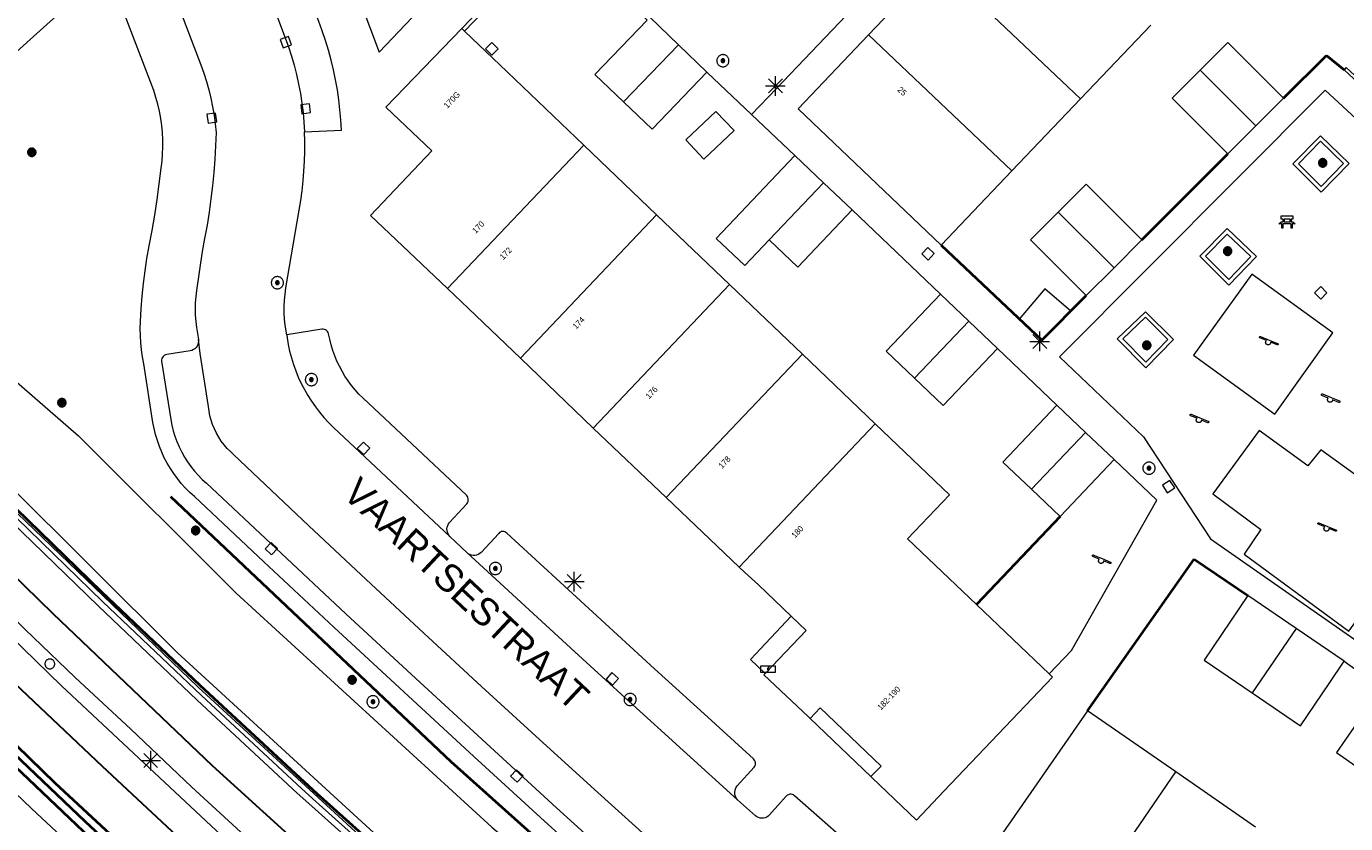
# Model space of a CAD drawing. Header units: metres. Extents: x 135779 to 137489, y 452643 to 455118.
# Tile 362 of 489: x 136673 to 136740, y 454656 to 454697. Entities that reach past the tile are written whole.
import ezdxf
from ezdxf.enums import TextEntityAlignment as Align

# ---------------------------------------------------------------- set-up
doc = ezdxf.new("R2010")
doc.units = ezdxf.units.M
doc.linetypes.add('DGN_Style_3', pattern=[78.572352, 56.123108, -22.449243])
doc.linetypes.add('DGN_Style_4', pattern=[89.853097, 44.898487, -22.449243, 0.056123, -22.449243])
for name, color, linetype, lineweight in [('KTop_BTD_Grasland overig', 62, 'Continuous', 13), ('KTop_KST_KAST', 40, 'Continuous', 13), ('KTop_NAR_Huisnummer tijdelijk (t)', 7, 'Continuous', 13), ('KTop_ORL_Weg_Straatnaam (t)', 7, 'Continuous', 13), ('KTop_OTD_Gesloten verharding', 15, 'Continuous', 13), ('KTop_OTD_Open verharding', 15, 'Continuous', 13), ('KTop_PAL_Afsluitpaal', 222, 'Continuous', 13), ('KTop_PAL_Lichtmast', 40, 'Continuous', 13), ('KTop_PND_Grondvlaksituatie van BAG-pand [tachy]', 1, 'Continuous', 13), ('KTop_PND_Pandscheiding', 40, 'Continuous', 13), ('KTop_PUT_Inspectie- of rioolput', 15, 'Continuous', 13), ('KTop_PUT_Kolk', 15, 'Continuous', 13), ('KTop_SHD_Geluidsscherm (l)', 1, 'Continuous', 40), ('KTop_SHD_Hek (l)', 15, 'DGN_Style_4', 40), ('KTop_SHD_Muur', 15, 'Continuous', 13), ('KTop_SHD_Muur (l)', 15, 'Continuous', 40), ('KTop_SPR_Sneltram (l)', 251, 'DGN_Style_3', 30), ('KTop_STM_Bank', 40, 'Continuous', 13), ('KTop_STM_Speelvoorziening', 40, 'Continuous', 13), ('KTop_VGO_Boom', 92, 'Continuous', 13), ('KTop_VGO_Haag (l)', 92, 'DGN_Style_3', 40), ('KTop_WGD_OV-baan', 251, 'Continuous', 13), ('KTop_WGD_Rijbaan_Lokale weg', 251, 'Continuous', 13), ('KTop_WGD_Spoorbaan', 251, 'Continuous', 13), ('KTop_WGD_Voetpad', 251, 'Continuous', 13)]:
    doc.layers.add(name, color=color, linetype=linetype, lineweight=lineweight)
doc.styles.add('Style-ROVU', font='ROVU.shx')
doc.styles.add('Style-ROVUCURSIEF', font='ROVUCURSIEF.shx')

# ---------------------------------------------------------------- blocks, each defined once
blk = doc.blocks.new('KST_KAST')
at = {"layer": 'KTop_KST_KAST', "flags": 128}
blk.add_lwpolyline([(-0.365, 0.169), (0.365, 0.169), (0.365, -0.169), (-0.365, -0.169), (-0.365, 0.169)], close=True, dxfattribs=at)
blk.add_lwpolyline([(0.045, 0.146), (-0.045, 0), (0.045, 0), (-0.045, -0.146)], dxfattribs=at)
blk = doc.blocks.new('PAL_Lichtmast')
at = {"layer": 'KTop_PAL_Lichtmast'}
for p, q in [((-0.354, -0.354), (0.354, 0.354)), ((0.354, -0.354), (-0.354, 0.354)), ((0, -0.5), (0, 0.5)), ((-0.5, 0), (0.5, 0))]:
    blk.add_line(p, q, dxfattribs=at)
blk = doc.blocks.new('PAL_Afsluitpaal')
at = {"layer": 'KTop_PAL_Afsluitpaal', "flags": 128}
blk.add_lwpolyline([(0.25, 0), (0.249, 0.026), (0.245, 0.052), (0.238, 0.077), (0.228, 0.102), (0.217, 0.125), (0.202, 0.147), (0.186, 0.167), (0.167, 0.186), (0.147, 0.202), (0.125, 0.217), (0.102, 0.228), (0.077, 0.238), (0.052, 0.245), (0.026, 0.249), (0, 0.25), (-0.026, 0.249), (-0.052, 0.245), (-0.077, 0.238), (-0.102, 0.228), (-0.125, 0.217), (-0.147, 0.202), (-0.167, 0.186), (-0.186, 0.167), (-0.202, 0.147), (-0.217, 0.125), (-0.228, 0.102), (-0.238, 0.077), (-0.245, 0.052), (-0.249, 0.026), (-0.25, 0), (-0.249, -0.026), (-0.245, -0.052), (-0.238, -0.077), (-0.228, -0.102), (-0.217, -0.125), (-0.202, -0.147), (-0.186, -0.167), (-0.167, -0.186), (-0.147, -0.202), (-0.125, -0.217), (-0.102, -0.228), (-0.077, -0.238), (-0.052, -0.245), (-0.026, -0.249), (0, -0.25), (0.026, -0.249), (0.052, -0.245), (0.077, -0.238), (0.102, -0.228), (0.125, -0.217), (0.147, -0.202), (0.167, -0.186), (0.186, -0.167), (0.202, -0.147), (0.217, -0.125), (0.228, -0.102), (0.238, -0.077), (0.245, -0.052), (0.249, -0.026), (0.25, 0)], dxfattribs=at)
blk = doc.blocks.new('PUT_Kolk')
at = {"layer": 'KTop_PUT_Kolk', "flags": 128}
blk.add_lwpolyline([(0.225, -0.225), (0.225, 0.225), (-0.225, 0.225), (-0.225, -0.225), (0.225, -0.225)], dxfattribs=at)
blk = doc.blocks.new('PUT_Inspectie-_of_rioolput')
at = {"layer": 'KTop_PUT_Inspectie- of rioolput', "flags": 128}
for points in [[(0.31, 0), (0.308, 0.032), (0.303, 0.064), (0.294, 0.095), (0.283, 0.126), (0.268, 0.155), (0.25, 0.182), (0.23, 0.207), (0.207, 0.23), (0.182, 0.25), (0.154, 0.268), (0.126, 0.283), (0.095, 0.294), (0.064, 0.303), (0.032, 0.308), (0, 0.309), (-0.032, 0.308), (-0.064, 0.303), (-0.096, 0.294), (-0.126, 0.283), (-0.155, 0.268), (-0.182, 0.25), (-0.207, 0.23), (-0.23, 0.207), (-0.25, 0.182), (-0.268, 0.154), (-0.283, 0.126), (-0.294, 0.095), (-0.303, 0.064), (-0.308, 0.032), (-0.309, 0), (-0.308, -0.032), (-0.303, -0.064), (-0.294, -0.096), (-0.283, -0.126), (-0.268, -0.155), (-0.25, -0.182), (-0.23, -0.207), (-0.207, -0.23), (-0.182, -0.25), (-0.155, -0.268), (-0.126, -0.283), (-0.096, -0.294), (-0.064, -0.303), (-0.032, -0.308), (0, -0.309), (0.032, -0.308), (0.064, -0.303), (0.095, -0.294), (0.126, -0.283), (0.155, -0.268), (0.182, -0.25), (0.207, -0.23), (0.23, -0.207), (0.25, -0.182), (0.268, -0.155), (0.283, -0.126), (0.294, -0.096), (0.303, -0.064), (0.308, -0.032), (0.31, 0)], [(0.095, 0), (0.094, 0.009), (0.092, 0.019), (0.09, 0.029), (0.086, 0.038), (0.082, 0.047), (0.076, 0.055), (0.07, 0.063), (0.063, 0.07), (0.055, 0.076), (0.047, 0.082), (0.038, 0.086), (0.029, 0.09), (0.019, 0.092), (0.009, 0.094), (0, 0.094), (-0.01, 0.094), (-0.02, 0.092), (-0.029, 0.09), (-0.039, 0.086), (-0.048, 0.082), (-0.056, 0.076), (-0.064, 0.07), (-0.071, 0.063), (-0.077, 0.055), (-0.082, 0.047), (-0.087, 0.038), (-0.09, 0.029), (-0.093, 0.019), (-0.094, 0.009), (-0.095, 0), (-0.094, -0.01), (-0.093, -0.02), (-0.09, -0.029), (-0.087, -0.039), (-0.082, -0.048), (-0.077, -0.056), (-0.071, -0.064), (-0.064, -0.071), (-0.056, -0.077), (-0.047, -0.082), (-0.039, -0.087), (-0.029, -0.09), (-0.02, -0.093), (-0.01, -0.094), (0, -0.095), (0.009, -0.094), (0.019, -0.093), (0.029, -0.09), (0.038, -0.087), (0.047, -0.082), (0.055, -0.077), (0.063, -0.071), (0.07, -0.064), (0.076, -0.056), (0.082, -0.047), (0.086, -0.039), (0.09, -0.029), (0.092, -0.02), (0.094, -0.01), (0.095, 0)], [(0.035, 0), (0.034, 0.003), (0.034, 0.007), (0.033, 0.01), (0.031, 0.014), (0.03, 0.017), (0.028, 0.02), (0.026, 0.023), (0.023, 0.026), (0.02, 0.028), (0.017, 0.03), (0.014, 0.031), (0.01, 0.033), (0.007, 0.034), (0.003, 0.034), (0, 0.034), (-0.004, 0.034), (-0.007, 0.034), (-0.011, 0.033), (-0.014, 0.031), (-0.018, 0.03), (-0.021, 0.028), (-0.023, 0.026), (-0.026, 0.023), (-0.028, 0.02), (-0.03, 0.017), (-0.032, 0.014), (-0.033, 0.01), (-0.034, 0.007), (-0.035, 0.003), (-0.035, 0), (-0.035, -0.004), (-0.034, -0.007), (-0.033, -0.011), (-0.032, -0.014), (-0.03, -0.018), (-0.028, -0.021), (-0.026, -0.023), (-0.023, -0.026), (-0.021, -0.028), (-0.017, -0.03), (-0.014, -0.032), (-0.011, -0.033), (-0.007, -0.034), (-0.004, -0.035), (0, -0.035), (0.003, -0.035), (0.007, -0.034), (0.01, -0.033), (0.014, -0.032), (0.017, -0.03), (0.02, -0.028), (0.023, -0.026), (0.026, -0.023), (0.028, -0.021), (0.03, -0.017), (0.031, -0.014), (0.033, -0.011), (0.034, -0.007), (0.034, -0.004), (0.035, 0)], [(0.01, 0.02), (0.007, 0.02), (0.005, 0.021), (0.003, 0.022), (0.001, 0.022), (-0.001, 0.022), (-0.004, 0.022), (-0.006, 0.021), (-0.008, 0.02), (-0.01, 0.019), (-0.012, 0.018), (-0.014, 0.017), (-0.016, 0.015), (-0.017, 0.013), (-0.019, 0.012), (-0.02, 0.009), (-0.021, 0.007), (-0.022, 0.005), (-0.022, 0.003), (-0.022, 0.001), (-0.022, -0.001), (-0.022, -0.004), (-0.022, -0.006), (-0.021, -0.008), (-0.02, -0.01), (-0.019, -0.012), (-0.017, -0.014), (-0.016, -0.016), (-0.014, -0.017), (-0.012, -0.019), (-0.01, -0.02), (-0.008, -0.021), (-0.006, -0.022), (-0.003, -0.022), (-0.001, -0.022), (0.001, -0.022), (0.003, -0.022), (0.005, -0.022), (0.008, -0.021), (0.01, -0.02), (0.012, -0.019), (0.014, -0.017), (0.015, -0.016), (0.017, -0.014), (0.018, -0.012), (0.02, -0.01), (0.02, -0.008), (0.021, -0.006), (0.022, -0.003), (0.022, -0.001), (0.022, 0.001), (0.022, 0.003), (0.021, 0.005), (0.02, 0.008), (0.019, 0.01), (0.018, 0.012), (0.017, 0.014), (0.015, 0.015), (0.013, 0.017), (0.012, 0.018), (0.01, 0.02)]]:
    blk.add_lwpolyline(points, dxfattribs=at)
blk = doc.blocks.new('STM_Speelvoorziening')
at = {"layer": 'KTop_STM_Speelvoorziening'}
for p, q in [((-0.456, 0.218), (-0.455, 0.222)), ((-0.456, 0.214), (-0.456, 0.218)), ((-0.456, 0.21), (-0.456, 0.214)), ((-0.455, 0.206), (-0.456, 0.21)), ((-0.455, 0.222), (-0.454, 0.226)), ((-0.454, 0.202), (-0.455, 0.206)), ((-0.454, 0.226), (-0.453, 0.23)), ((-0.453, 0.198), (-0.454, 0.202)), ((-0.453, 0.23), (-0.451, 0.234)), ((-0.451, 0.194), (-0.453, 0.198)), ((-0.451, 0.234), (-0.449, 0.237)), ((-0.449, 0.19), (-0.451, 0.194)), ((-0.449, 0.237), (-0.446, 0.24)), ((-0.446, 0.187), (-0.449, 0.19)), ((-0.446, 0.24), (-0.443, 0.243)), ((-0.443, 0.184), (-0.446, 0.187)), ((-0.443, 0.243), (-0.44, 0.246)), ((-0.44, 0.182), (-0.443, 0.184)), ((-0.44, 0.246), (-0.436, 0.248)), ((-0.436, 0.179), (-0.44, 0.182)), ((-0.436, 0.248), (-0.433, 0.25)), ((-0.433, 0.178), (-0.436, 0.179)), ((-0.433, 0.25), (-0.429, 0.251)), ((-0.109, 0.044), (-0.433, 0.178)), ((-0.429, 0.251), (-0.425, 0.253)), ((-0.425, 0.253), (-0.421, 0.253)), ((-0.421, 0.253), (-0.417, 0.253)), ((-0.417, 0.253), (-0.412, 0.253)), ((-0.412, 0.253), (-0.408, 0.253)), ((-0.408, 0.253), (-0.404, 0.251)), ((-0.404, 0.251), (-0.402, 0.251)), ((-0.402, 0.251), (0.031, 0.072)), ((-0.14, -0.007), (-0.135, 0.006)), ((-0.135, 0.006), (-0.129, 0.018)), ((-0.129, 0.018), (-0.122, 0.029)), ((-0.122, 0.029), (-0.114, 0.04)), ((-0.114, 0.04), (-0.109, 0.044)), ((0.031, 0.072), (0.464, -0.106)), ((-0.146, -0.033), (-0.144, -0.02)), ((-0.146, -0.047), (-0.146, -0.033)), ((-0.146, -0.06), (-0.146, -0.047)), ((-0.144, -0.073), (-0.146, -0.06)), ((-0.144, -0.02), (-0.14, -0.007)), ((-0.14, -0.086), (-0.144, -0.073)), ((-0.135, -0.099), (-0.14, -0.086)), ((-0.129, -0.111), (-0.135, -0.099)), ((-0.122, -0.122), (-0.129, -0.111)), ((-0.114, -0.133), (-0.122, -0.122)), ((-0.104, -0.143), (-0.114, -0.133)), ((-0.093, -0.151), (-0.104, -0.143)), ((-0.082, -0.158), (-0.093, -0.151)), ((-0.07, -0.164), (-0.082, -0.158)), ((-0.057, -0.169), (-0.07, -0.164)), ((-0.044, -0.172), (-0.057, -0.169)), ((-0.031, -0.174), (-0.044, -0.172)), ((-0.017, -0.175), (-0.031, -0.174)), ((-0.004, -0.174), (-0.017, -0.175)), ((0.009, -0.172), (-0.004, -0.174)), ((0.022, -0.169), (0.009, -0.172)), ((0.035, -0.164), (0.022, -0.169)), ((0.047, -0.158), (0.035, -0.164)), ((0.058, -0.151), (0.047, -0.158)), ((0.069, -0.143), (0.058, -0.151)), ((0.078, -0.133), (0.069, -0.143)), ((0.086, -0.122), (0.078, -0.133)), ((0.094, -0.111), (0.086, -0.122)), ((0.1, -0.099), (0.094, -0.111)), ((0.105, -0.086), (0.1, -0.099)), ((0.108, -0.073), (0.105, -0.086)), ((0.11, -0.06), (0.108, -0.073)), ((0.112, -0.046), (0.11, -0.06)), ((0.434, -0.179), (0.112, -0.046)), ((0.439, -0.18), (0.434, -0.179)), ((0.443, -0.181), (0.439, -0.18)), ((0.447, -0.181), (0.443, -0.181)), ((0.451, -0.181), (0.447, -0.181)), ((0.455, -0.18), (0.451, -0.181)), ((0.459, -0.179), (0.455, -0.18)), ((0.463, -0.178), (0.459, -0.179)), ((0.467, -0.176), (0.463, -0.178)), ((0.464, -0.106), (0.467, -0.107)), ((0.467, -0.107), (0.47, -0.11)), ((0.47, -0.174), (0.467, -0.176)), ((0.47, -0.11), (0.474, -0.112)), ((0.474, -0.171), (0.47, -0.174)), ((0.474, -0.112), (0.477, -0.115)), ((0.477, -0.168), (0.474, -0.171)), ((0.477, -0.115), (0.479, -0.118)), ((0.479, -0.165), (0.477, -0.168)), ((0.479, -0.118), (0.481, -0.122)), ((0.481, -0.161), (0.479, -0.165)), ((0.481, -0.122), (0.483, -0.125)), ((0.483, -0.158), (0.481, -0.161)), ((0.483, -0.125), (0.485, -0.129)), ((0.485, -0.154), (0.483, -0.158)), ((0.485, -0.129), (0.486, -0.133)), ((0.486, -0.15), (0.485, -0.154)), ((0.486, -0.133), (0.486, -0.138)), ((0.486, -0.138), (0.487, -0.142)), ((0.487, -0.142), (0.486, -0.146)), ((0.486, -0.146), (0.486, -0.15))]:
    blk.add_line(p, q, dxfattribs=at)
blk = doc.blocks.new('STM_Bank')
at = {"layer": 'KTop_STM_Bank'}
for p, q in [((-0.416, -0.089), (-0.298, 0.019)), ((-0.298, 0.314), (0.298, 0.314)), ((-0.298, 0.143), (-0.298, 0.314)), ((-0.2, 0.143), (-0.298, 0.143)), ((-0.298, 0.019), (-0.2, 0.019)), ((-0.2, 0.019), (-0.2, 0.143)), ((0.157, 0.143), (-0.154, 0.143)), ((-0.154, 0.143), (-0.154, 0.019)), ((-0.154, 0.019), (0.157, 0.019)), ((0.157, 0.019), (0.157, 0.143)), ((0.298, 0.143), (0.203, 0.143)), ((0.203, 0.143), (0.203, 0.019)), ((0.203, 0.019), (0.298, 0.019)), ((0.298, 0.314), (0.298, 0.143)), ((0.298, 0.019), (0.416, -0.089)), ((-0.259, -0.089), (-0.416, -0.089)), ((-0.259, -0.315), (-0.259, -0.089)), ((-0.213, -0.315), (-0.259, -0.315)), ((0.216, -0.089), (-0.213, -0.089)), ((-0.213, -0.089), (-0.213, -0.315)), ((0.216, -0.305), (0.216, -0.089)), ((0.259, -0.305), (0.216, -0.305)), ((0.416, -0.089), (0.259, -0.089)), ((0.259, -0.089), (0.259, -0.305))]:
    blk.add_line(p, q, dxfattribs=at)
blk = doc.blocks.new('VGO_Boom')
at = {"layer": 'KTop_VGO_Boom', "flags": 128}
for points in [[(0.215, 0), (0.214, 0.022), (0.21, 0.045), (0.204, 0.066), (0.196, 0.087), (0.186, 0.108), (0.174, 0.126), (0.16, 0.144), (0.144, 0.16), (0.126, 0.174), (0.107, 0.186), (0.087, 0.196), (0.066, 0.204), (0.045, 0.21), (0.022, 0.214), (-0.001, 0.215), (-0.023, 0.214), (-0.045, 0.21), (-0.067, 0.204), (-0.088, 0.196), (-0.108, 0.186), (-0.127, 0.174), (-0.144, 0.16), (-0.16, 0.144), (-0.174, 0.126), (-0.187, 0.107), (-0.197, 0.087), (-0.205, 0.066), (-0.211, 0.045), (-0.214, 0.022), (-0.215, -0.001), (-0.214, -0.023), (-0.211, -0.045), (-0.205, -0.067), (-0.197, -0.088), (-0.187, -0.108), (-0.174, -0.127), (-0.16, -0.144), (-0.144, -0.16), (-0.127, -0.174), (-0.108, -0.187), (-0.088, -0.197), (-0.067, -0.205), (-0.045, -0.211), (-0.023, -0.214), (0, -0.215), (0.022, -0.214), (0.045, -0.211), (0.066, -0.205), (0.087, -0.197), (0.108, -0.187), (0.126, -0.174), (0.144, -0.16), (0.16, -0.144), (0.174, -0.127), (0.186, -0.108), (0.196, -0.088), (0.204, -0.067), (0.21, -0.045), (0.214, -0.023), (0.215, -0.001)], [(0.155, 0), (0.154, 0.016), (0.152, 0.032), (0.147, 0.048), (0.142, 0.063), (0.134, 0.078), (0.125, 0.091), (0.115, 0.104), (0.104, 0.115), (0.091, 0.125), (0.077, 0.134), (0.063, 0.142), (0.048, 0.147), (0.032, 0.152), (0.016, 0.154), (-0.001, 0.155), (-0.017, 0.154), (-0.033, 0.152), (-0.048, 0.147), (-0.064, 0.142), (-0.078, 0.134), (-0.092, 0.125), (-0.104, 0.115), (-0.116, 0.104), (-0.126, 0.091), (-0.135, 0.077), (-0.142, 0.063), (-0.148, 0.048), (-0.152, 0.032), (-0.155, 0.016), (-0.155, -0.001), (-0.155, -0.017), (-0.152, -0.033), (-0.148, -0.048), (-0.142, -0.064), (-0.135, -0.078), (-0.126, -0.092), (-0.116, -0.104), (-0.104, -0.116), (-0.092, -0.126), (-0.078, -0.135), (-0.064, -0.142), (-0.048, -0.148), (-0.033, -0.152), (-0.017, -0.155), (0, -0.155), (0.016, -0.155), (0.032, -0.152), (0.048, -0.148), (0.063, -0.142), (0.078, -0.135), (0.091, -0.126), (0.104, -0.116), (0.115, -0.104), (0.125, -0.092), (0.134, -0.078), (0.142, -0.064), (0.147, -0.048), (0.152, -0.033), (0.154, -0.017), (0.155, -0.001)], [(0.095, 0), (0.094, 0.01), (0.093, 0.02), (0.09, 0.029), (0.087, 0.039), (0.082, 0.048), (0.077, 0.056), (0.071, 0.064), (0.064, 0.071), (0.056, 0.077), (0.047, 0.082), (0.039, 0.087), (0.029, 0.09), (0.02, 0.093), (0.01, 0.094), (-0.001, 0.095), (-0.01, 0.094), (-0.02, 0.093), (-0.03, 0.09), (-0.039, 0.087), (-0.048, 0.082), (-0.056, 0.077), (-0.064, 0.071), (-0.071, 0.064), (-0.077, 0.056), (-0.083, 0.047), (-0.087, 0.039), (-0.091, 0.029), (-0.093, 0.02), (-0.095, 0.01), (-0.095, -0.001), (-0.095, -0.01), (-0.093, -0.02), (-0.091, -0.03), (-0.087, -0.039), (-0.083, -0.048), (-0.077, -0.056), (-0.071, -0.064), (-0.064, -0.071), (-0.056, -0.077), (-0.048, -0.083), (-0.039, -0.087), (-0.03, -0.091), (-0.02, -0.093), (-0.01, -0.095), (0, -0.095), (0.01, -0.095), (0.02, -0.093), (0.029, -0.091), (0.039, -0.087), (0.048, -0.083), (0.056, -0.077), (0.064, -0.071), (0.071, -0.064), (0.077, -0.056), (0.082, -0.048), (0.087, -0.039), (0.09, -0.03), (0.093, -0.02), (0.094, -0.01), (0.095, -0.001)], [(0.035, 0), (0.035, 0.004), (0.034, 0.007), (0.033, 0.011), (0.032, 0.014), (0.03, 0.018), (0.028, 0.021), (0.026, 0.023), (0.023, 0.026), (0.021, 0.028), (0.017, 0.03), (0.014, 0.032), (0.011, 0.033), (0.007, 0.034), (0.004, 0.035), (-0.001, 0.035), (-0.004, 0.035), (-0.008, 0.034), (-0.011, 0.033), (-0.015, 0.032), (-0.018, 0.03), (-0.021, 0.028), (-0.024, 0.026), (-0.027, 0.023), (-0.029, 0.021), (-0.031, 0.017), (-0.032, 0.014), (-0.034, 0.011), (-0.035, 0.007), (-0.035, 0.004), (-0.035, -0.001), (-0.035, -0.004), (-0.035, -0.008), (-0.034, -0.011), (-0.032, -0.015), (-0.031, -0.018), (-0.029, -0.021), (-0.027, -0.024), (-0.024, -0.027), (-0.021, -0.029), (-0.018, -0.031), (-0.015, -0.032), (-0.011, -0.034), (-0.008, -0.035), (-0.004, -0.035), (0, -0.035), (0.004, -0.035), (0.007, -0.035), (0.011, -0.034), (0.014, -0.032), (0.018, -0.031), (0.021, -0.029), (0.023, -0.027), (0.026, -0.024), (0.028, -0.021), (0.03, -0.018), (0.032, -0.015), (0.033, -0.011), (0.034, -0.008), (0.035, -0.004), (0.035, 0)]]:
    blk.add_lwpolyline(points, dxfattribs=at)

msp = doc.modelspace()

# ---------------------------------------------------------------- linework, layer by layer
at = {"layer": 'KTop_BTD_Grasland overig', "flags": 128}
msp.add_lwpolyline([(136731.42, 454622.073), (136727.699, 454624.909), (136727.537, 454625.035), (136727.011, 454625.443), (136723.161, 454628.43), (136720.706, 454630.335), (136715.29, 454634.631), (136712.178, 454637.17), (136703.587, 454644.348), (136702.996, 454644.85), (136695.951, 454650.971), (136691.26, 454655.174), (136688.126, 454657.982), (136687.247, 454658.777), (136682.173, 454663.489), (136677.154, 454668.26), (136672.19, 454673.088), (136672.154, 454673.123), (136667.796, 454677.457), (136667.74, 454677.409)], dxfattribs=at)
at = {"layer": 'KTop_OTD_Gesloten verharding', "flags": 128}
msp.add_lwpolyline([(136652.054, 454680.676), (136661.439, 454671.06), (136666.234, 454666.29), (136671.261, 454661.4), (136676.344, 454656.567), (136681.482, 454651.793), (136682.075, 454651.258), (136689.966, 454644.187), (136697.098, 454637.99), (136697.756, 454637.431), (136706.418, 454630.194)], dxfattribs=at)
at = {"layer": 'KTop_OTD_Open verharding', "flags": 128}
for points in [[(136732.663, 454680.278), (136736.799, 454677.283), (136739.754, 454681.418), (136735.635, 454684.4), (136732.663, 454680.278)], [(136740.555, 454666.26), (136744.462, 454671.632), (136739.137, 454675.479), (136738.474, 454674.664), (136736.002, 454676.459), (136733.645, 454673.24), (136736.089, 454671.42), (136735.243, 454670.163), (136740.555, 454666.26)], [(136725.881, 454672.081), (136721.63, 454667.604)]]:
    msp.add_lwpolyline(points, dxfattribs=at)
at = {"layer": 'KTop_PND_Grondvlaksituatie van BAG-pand [tachy]', "flags": 128}
for points in [[(136719.637, 454700.229), (136716.149, 454696.571)], [(136706.481, 454696.066), (136705.031, 454697.461)], [(136695.465, 454696.897), (136691.615, 454692.899), (136693.952, 454690.669), (136690.825, 454687.391), (136694.743, 454683.666)], [(136695.465, 454696.897), (136695.61, 454696.759)], [(136701.67, 454690.965), (136697.782, 454694.683), (136695.61, 454696.759)], [(136704.893, 454697.317), (136702.241, 454694.561), (136703.691, 454693.166)], [(136726.915, 454693.314), (136730.492, 454697.067)], [(136707.931, 454694.671), (136706.481, 454696.066)], [(136716.149, 454696.571), (136712.561, 454692.807), (136719.831, 454685.881)], [(136737.241, 454693.351), (136734.411, 454696.181), (136732.996, 454694.766)], [(136703.691, 454693.166), (136705.141, 454691.771), (136707.931, 454694.671)], [(136732.996, 454694.766), (136731.581, 454693.351), (136734.411, 454690.521)], [(136735.826, 454691.936), (136737.241, 454693.351)], [(136709.312, 454691.701), (136708.389, 454692.678), (136706.854, 454691.226), (136707.777, 454690.249), (136709.312, 454691.701)], [(136723.428, 454689.655), (136726.915, 454693.314)], [(136734.411, 454690.521), (136735.826, 454691.936)], [(136705.374, 454687.424), (136701.67, 454690.965)], [(136712.401, 454690.431), (136709.641, 454687.521), (136708.405, 454686.218), (136709.86, 454684.838), (136711.096, 454686.141)], [(136713.856, 454689.051), (136712.401, 454690.431)], [(136719.831, 454685.881), (136723.428, 454689.655)], [(136715.311, 454687.671), (136713.856, 454689.051)], [(136730.041, 454686.151), (136727.201, 454688.981), (136725.786, 454687.561)], [(136709.079, 454683.882), (136705.374, 454687.424)], [(136711.096, 454686.141), (136712.551, 454684.761), (136715.311, 454687.671)], [(136725.786, 454687.561), (136724.371, 454686.141), (136727.211, 454683.311)], [(136728.626, 454684.731), (136730.041, 454686.151)], [(136727.211, 454683.311), (136728.626, 454684.731)], [(136694.743, 454683.666), (136695.811, 454682.651), (136698.449, 454680.126)], [(136712.783, 454680.34), (136709.079, 454683.882)], [(136719.801, 454683.391), (136717.041, 454680.491), (136718.491, 454679.111)], [(136721.251, 454682.011), (136719.801, 454683.391)], [(136726.433, 454682.53), (136725.112, 454683.656), (136723.806, 454682.123)], [(136722.701, 454680.631), (136721.251, 454682.011)], [(136723.806, 454682.123), (136724.951, 454681.041), (136726.433, 454682.53)], [(136718.491, 454679.111), (136719.941, 454677.731), (136722.701, 454680.631)], [(136698.449, 454680.126), (136701.681, 454677.031), (136702.152, 454676.583)], [(136716.488, 454676.798), (136712.783, 454680.34)], [(136725.721, 454677.751), (136722.971, 454674.851), (136724.426, 454673.466)], [(136727.181, 454676.361), (136725.721, 454677.751)], [(136702.152, 454676.583), (136705.863, 454673.048)], [(136721.63, 454667.604), (136718.131, 454670.941), (136720.261, 454673.191), (136716.488, 454676.798)], [(136728.631, 454674.981), (136727.181, 454676.361)], [(136728.631, 454674.981), (136725.881, 454672.081)], [(136724.426, 454673.466), (136725.881, 454672.081)], [(136705.863, 454673.048), (136709.575, 454669.514)], [(136709.575, 454669.514), (136709.841, 454669.261), (136710.551, 454668.611), (136712.212, 454667.019)], [(136735.429, 454668.069), (136733.201, 454664.781), (136735.651, 454663.116)], [(136737.882, 454666.399), (136735.429, 454668.069)], [(136721.63, 454667.604), (136725.32, 454664.083)], [(136710.889, 454664.102), (136712.971, 454666.291), (136712.212, 454667.019)], [(136740.329, 454664.734), (136737.882, 454666.399)], [(136735.651, 454663.116), (136738.101, 454661.451), (136739.558, 454663.597), (136740.329, 454664.734)], [(136710.889, 454664.102), (136710.831, 454664.041), (136713.089, 454661.899), (136713.171, 454661.821)], [(136716.271, 454658.861), (136716.327, 454658.807), (136718.587, 454656.651), (136719.981, 454658.121), (136725.501, 454663.911), (136725.32, 454664.083)], [(136742.211, 454663.371), (136741.425, 454662.237), (136739.931, 454660.081), (136742.381, 454658.381)], [(136713.171, 454661.821), (136713.681, 454662.351), (136716.781, 454659.391), (136716.271, 454658.861)], [(136727.283, 454662.205), (136722.981, 454656.011), (136721.991, 454654.581)], [(136731.758, 454659.103), (136727.283, 454662.205)], [(136735.809, 454656.294), (136731.758, 454659.103)]]:
    msp.add_lwpolyline(points, dxfattribs=at)
at = {"layer": 'KTop_PND_Pandscheiding', "flags": 128}
for points in [[(136719.637, 454700.229), (136726.915, 454693.314)], [(136703.691, 454693.166), (136706.481, 454696.066)], [(136716.149, 454696.571), (136723.428, 454689.655)], [(136735.826, 454691.936), (136732.996, 454694.766)], [(136701.67, 454690.965), (136694.743, 454683.666)], [(136713.856, 454689.051), (136711.096, 454686.141)], [(136698.449, 454680.126), (136705.374, 454687.424)], [(136725.786, 454687.561), (136728.626, 454684.731)], [(136709.079, 454683.882), (136702.152, 454676.583)], [(136721.251, 454682.011), (136718.491, 454679.111)], [(136705.863, 454673.048), (136712.783, 454680.34)], [(136716.488, 454676.798), (136709.575, 454669.514)], [(136724.426, 454673.466), (136727.181, 454676.361)], [(136737.882, 454666.399), (136735.651, 454663.116)], [(136726.53, 454651.452), (136731.758, 454659.103)]]:
    msp.add_lwpolyline(points, dxfattribs=at)
at = {"layer": 'KTop_SHD_Geluidsscherm (l)', "flags": 128}
for points in [[(136652.054, 454680.676), (136674.779, 454658.545), (136690.254, 454644.195), (136697.731, 454637.595), (136702.228, 454633.817), (136710.226, 454626.913), (136723.059, 454616.39), (136729.979, 454610.876)], [(136681.482, 454651.793), (136676.344, 454656.567), (136671.261, 454661.4), (136666.234, 454666.29), (136661.439, 454671.06), (136652.054, 454680.676)], [(136652.054, 454680.676), (136674.779, 454658.545), (136690.254, 454644.195), (136697.731, 454637.595), (136702.228, 454633.817), (136710.226, 454626.913), (136723.059, 454616.39), (136729.781, 454611.036)]]:
    msp.add_lwpolyline(points, dxfattribs=at)
at = {"layer": 'KTop_SHD_Hek (l)', "flags": 128}
for points in [[(136737.241, 454693.351), (136739.431, 454695.521), (136740.316, 454694.796)], [(136730.041, 454686.151), (136734.411, 454690.521)], [(136719.831, 454685.881), (136724.951, 454681.041), (136727.211, 454683.311)], [(136725.881, 454672.081), (136721.63, 454667.604)], [(136727.283, 454662.205), (136732.701, 454669.921), (136735.429, 454668.069)]]:
    msp.add_lwpolyline(points, dxfattribs=at)
at = {"layer": 'KTop_SHD_Muur', "flags": 128}
for points in [[(136702.789, 454699.654), (136700.336, 454701.955), (136695.465, 454696.897)], [(136695.61, 454696.759), (136700.343, 454701.674), (136704.073, 454698.176), (136704.893, 454697.317)], [(136757.535, 454679.476), (136757.667, 454679.643), (136748.231, 454687.721), (136740.432, 454694.913), (136740.316, 454694.796)], [(136740.316, 454694.796), (136748.091, 454687.581), (136757.535, 454679.476)], [(136739.161, 454688.568), (136740.576, 454690.026), (136739.117, 454691.441), (136737.715, 454690.014), (136739.161, 454688.568)], [(136739.12, 454691.159), (136737.997, 454690.015), (136739.159, 454688.853), (136740.294, 454690.022), (136739.12, 454691.159)], [(136658.283, 454687.102), (136658.103, 454686.928), (136658.799, 454686.21), (136667.518, 454677.289), (136672.232, 454672.603), (136677.206, 454667.762), (136682.236, 454662.978), (136687.321, 454658.253), (136687.899, 454657.731), (136695.727, 454650.717), (136702.775, 454644.593), (136703.369, 454644.088), (136711.962, 454636.908), (136715.077, 454634.367), (136720.497, 454630.068), (136727.493, 454624.64), (136731.216, 454621.803), (136731.781, 454621.38), (136733.851, 454619.814), (136735.26, 454618.747)], [(136734.458, 454683.843), (136735.864, 454685.306), (136734.377, 454686.718), (136732.989, 454685.312), (136734.458, 454683.843)], [(136734.455, 454684.129), (136735.581, 454685.299), (136734.381, 454686.437), (136733.271, 454685.313), (136734.455, 454684.129)], [(136730.246, 454679.645), (136731.644, 454681.076), (136730.224, 454682.496), (136728.78, 454681.116), (136730.246, 454679.645)], [(136729.066, 454681.113), (136730.245, 454679.93), (136731.363, 454681.074), (136730.22, 454682.216), (136729.066, 454681.113)], [(136667.74, 454677.409), (136671.97, 454673.094), (136682.072, 454663.407), (136691.525, 454654.71), (136698.477, 454648.577), (136705.408, 454642.642), (136711.953, 454637.192), (136721.211, 454629.752), (136735.353, 454618.878)]]:
    msp.add_lwpolyline(points, dxfattribs=at)
at = {"layer": 'KTop_SHD_Muur (l)', "flags": 128}
for points in [[(136708.586, 454628.329), (136708.128, 454627.827), (136705.933, 454629.651), (136705.689, 454629.371), (136704.705, 454630.208), (136704.938, 454630.492), (136694.3, 454639.685), (136686.427, 454646.705), (136686.163, 454646.437), (136685.188, 454647.322), (136685.394, 454647.564), (136678.668, 454653.775), (136671.024, 454661.024), (136663.215, 454668.662), (136662.927, 454668.38), (136662.109, 454669.234), (136662.337, 454669.467), (136661.098, 454670.72), (136651.62, 454680.412), (136651.997, 454680.74)], [(136687.247, 454658.777), (136682.173, 454663.489), (136677.154, 454668.26), (136672.19, 454673.088), (136672.154, 454673.123)], [(136723.161, 454628.43), (136720.706, 454630.335), (136715.29, 454634.631), (136712.178, 454637.17), (136703.587, 454644.348), (136702.996, 454644.85), (136695.951, 454650.971), (136688.126, 454657.982), (136687.247, 454658.777)]]:
    msp.add_lwpolyline(points, dxfattribs=at)
at = {"layer": 'KTop_SPR_Sneltram (l)', "flags": 128}
for points in [[(136477.297, 454964.306), (136483.195, 454953.657), (136491.485, 454938.943), (136499.533, 454924.608), (136507.286, 454910.802), (136522.159, 454884.582), (136532.543, 454866.353), (136543.369, 454847.498), (136554.753, 454828.183), (136562.907, 454814.412), (136570.852, 454801.038), (136579.36, 454786.975), (136596.298, 454760.562), (136608.978, 454742.508), (136627.155, 454718.921), (136637.456, 454706.617), (136644.119, 454699.008), (136647.065, 454695.719), (136650.036, 454692.453), (136653.032, 454689.209), (136656.052, 454685.989), (136659.097, 454682.792), (136662.167, 454679.618), (136665.261, 454676.468), (136668.378, 454673.341), (136671.52, 454670.238), (136674.685, 454667.16)], [(136664.024, 454672.16), (136665.957, 454670.233), (136670.86, 454665.378), (136677.183, 454659.389), (136685.669, 454651.504), (136695.864, 454642.474), (136701.908, 454637.329), (136708.606, 454631.771), (136714.001, 454627.417), (136720.209, 454622.531), (136726.726, 454617.521), (136731.742, 454613.798)], [(136674.685, 454667.16), (136682.78, 454659.424), (136689.296, 454653.52), (136694.466, 454648.896), (136702.407, 454641.99), (136710.532, 454635.266), (136714.49, 454631.986), (136718.726, 454628.657), (136726.088, 454622.933), (136732.914, 454617.739), (136733.99, 454616.96)]]:
    msp.add_lwpolyline(points, dxfattribs=at)
at = {"layer": 'KTop_VGO_Haag (l)', "flags": 128}
msp.add_lwpolyline([(136680.66, 454673.097), (136694.916, 454659.632), (136702.591, 454652.757), (136710.82, 454645.601), (136718.284, 454639.322), (136724.356, 454634.368), (136729.357, 454630.399), (136734.659, 454626.19)], dxfattribs=at)
at = {"layer": 'KTop_WGD_OV-baan', "flags": 128}
for points in [[(136657.183, 454686.936), (136657.604, 454686.501), (136658.424, 454685.653), (136667.454, 454676.915), (136672.012, 454672.38), (136676.989, 454667.536), (136682.022, 454662.75), (136687.11, 454658.022), (136687.69, 454657.498), (136695.52, 454650.482), (136702.571, 454644.356), (136703.167, 454643.849), (136711.763, 454636.667), (136714.881, 454634.123), (136720.304, 454629.822), (136727.302, 454624.392), (136731.027, 454621.553), (136731.593, 454621.13), (136733.662, 454619.564)], [(136729.475, 454618.433), (136726.063, 454621.039), (136721.735, 454624.349), (136718.904, 454626.562), (136715.589, 454629.164), (136713.146, 454631.094), (136709.683, 454633.935), (136705.674, 454637.27), (136704.091, 454638.592), (136701.528, 454640.722), (136698.085, 454643.688), (136694.698, 454646.616), (136690.937, 454649.958), (136687.529, 454653.003), (136684.441, 454655.857), (136681.727, 454658.34), (136678.648, 454661.28), (136675.82, 454663.901), (136673.255, 454666.355), (136670.204, 454669.352), (136667.784, 454671.703), (136663.895, 454675.631), (136657.888, 454681.827), (136655.436, 454684.419)], [(136654.859, 454683.865), (136657.31, 454681.273), (136663.321, 454675.074), (136666.083, 454672.329), (136670.526, 454667.94), (136675.125, 454663.482), (136683.511, 454655.631), (136687.389, 454652.055), (136695.885, 454644.541), (136701.648, 454639.597), (136706.366, 454635.621), (136711.889, 454631.11), (136718.427, 454625.902), (136726.504, 454619.679)], [(136706.418, 454630.194), (136702.228, 454633.817), (136697.731, 454637.595), (136690.254, 454644.195), (136674.779, 454658.545), (136652.054, 454680.676)]]:
    msp.add_lwpolyline(points, dxfattribs=at)
at = {"layer": 'KTop_WGD_Rijbaan_Lokale weg', "flags": 128}
for points in [[(136710.198, 454692.521), (136711.465, 454693.849), (136728.871, 454712.091), (136733.829, 454717.245)], [(136682.951, 454705.828), (136683.383, 454704.683), (136683.813, 454703.542), (136686.5, 454696.416), (136686.664, 454695.955), (136686.814, 454695.489), (136686.95, 454695.019), (136687.07, 454694.545), (136687.176, 454694.067), (136687.266, 454693.586), (136687.342, 454693.102), (136687.403, 454692.617), (136687.448, 454692.129), (136687.478, 454691.641)], [(136680.816, 454698.704), (136682.213, 454695.042), (136682.361, 454694.625), (136682.494, 454694.204), (136682.613, 454693.778), (136682.717, 454693.349), (136682.806, 454692.916), (136682.88, 454692.48), (136682.938, 454692.042), (136682.982, 454691.602), (136682.956, 454690.925), (136682.917, 454690.249), (136682.865, 454689.574), (136682.799, 454688.9), (136682.719, 454688.227), (136682.626, 454687.556), (136682.52, 454686.888), (136682.4, 454686.221), (136682.267, 454685.557), (136681.985, 454683.574), (136681.946, 454683.261), (136681.922, 454682.946), (136681.915, 454682.63), (136681.923, 454682.314), (136681.948, 454681.999), (136681.988, 454681.686), (136682.081, 454681.087)], [(136707.931, 454694.671), (136710.198, 454692.521)], [(136669.309, 454692.509), (136670.337, 454691), (136671.036, 454689.604), (136671.325, 454688.366), (136671.643, 454686.065), (136672.285, 454680.796), (136672.724, 454679.039), (136675.983, 454676.188), (136684.008, 454668.183), (136696.99, 454656.295), (136712.278, 454643.385), (136725.646, 454632.358), (136733.043, 454626.53), (136734.234, 454625.561)], [(136686.575, 454681.318), (136686.494, 454681.803), (136686.461, 454682.119), (136686.444, 454682.437), (136686.443, 454682.755), (136686.456, 454683.073), (136686.486, 454683.39), (136686.531, 454683.705), (136687.206, 454687.657), (136687.285, 454688.151), (136687.351, 454688.646), (136687.404, 454689.144), (136687.445, 454689.642), (136687.472, 454690.141), (136687.487, 454690.641), (136687.489, 454691.141), (136687.478, 454691.641)], [(136731.741, 454622.46), (136723.367, 454628.891), (136709.56, 454640.107), (136694.275, 454653.009), (136680.999, 454665.168), (136672.27, 454673.867), (136669.362, 454676.741), (136658.218, 454687.871), (136657.713, 454687.414)], [(136686.575, 454681.318), (136686.589, 454681.165), (136686.647, 454680.822), (136686.721, 454680.482), (136686.809, 454680.145), (136686.912, 454679.813), (136687.03, 454679.485), (136687.162, 454679.163), (136687.308, 454678.847), (136687.468, 454678.538), (136687.641, 454678.236), (136687.827, 454677.942), (136688.027, 454677.657), (136688.238, 454677.38), (136688.462, 454677.114), (136688.697, 454676.857), (136688.943, 454676.611), (136694.869, 454671.068)], [(136705.349, 454655.377), (136702.381, 454658.053), (136699.424, 454660.741), (136696.477, 454663.441), (136693.541, 454666.152), (136690.616, 454668.875), (136687.702, 454671.61), (136683.882, 454675.221), (136683.706, 454675.38), (136683.541, 454675.549), (136683.387, 454675.729), (136683.245, 454675.918), (136683.115, 454676.116), (136682.998, 454676.322), (136682.895, 454676.535), (136682.806, 454676.754), (136682.73, 454676.978), (136682.67, 454677.207), (136682.624, 454677.439), (136682.593, 454677.674), (136682.176, 454680.371), (136682.081, 454681.087)], [(136695.729, 454670.25), (136694.869, 454671.068)], [(136695.729, 454670.25), (136698.471, 454667.725), (136701.218, 454665.206), (136703.97, 454662.693), (136706.728, 454660.186), (136709.492, 454657.685)], [(136714.92, 454655.644), (136712.39, 454657.892), (136712.335, 454657.93), (136712.273, 454657.955), (136712.207, 454657.966), (136712.14, 454657.962), (136712.076, 454657.943), (136712.017, 454657.911), (136711.967, 454657.867), (136711.106, 454656.912), (136711.042, 454656.853), (136710.969, 454656.806), (136710.89, 454656.772), (136710.805, 454656.751), (136710.719, 454656.745), (136710.632, 454656.754), (136710.549, 454656.777), (136710.47, 454656.814), (136710.399, 454656.864), (136709.492, 454657.685)]]:
    msp.add_lwpolyline(points, dxfattribs=at)
at = {"layer": 'KTop_WGD_Spoorbaan', "flags": 128}
msp.add_lwpolyline([(136666.294, 454664.231), (136673.619, 454657.224), (136680.075, 454651.203), (136683.873, 454647.737), (136684.246, 454646.834), (136685.755, 454645.45), (136686.622, 454645.206), (136698.57, 454634.626), (136703.371, 454630.587), (136703.747, 454629.722), (136705.397, 454628.353), (136706.311, 454628.104), (136708.698, 454626.064), (136715.597, 454620.464), (136721.755, 454615.499)], dxfattribs=at)
at = {"layer": 'KTop_WGD_Voetpad', "flags": 128}
for points in [[(136688.957, 454712.657), (136685.88, 454710), (136691.279, 454695.689), (136698.632, 454703.426), (136688.957, 454712.657)], [(136687.478, 454691.641), (136689.35, 454691.727), (136689.323, 454692.241), (136689.28, 454692.755), (136689.221, 454693.267), (136689.147, 454693.777), (136689.057, 454694.284), (136688.952, 454694.788), (136688.832, 454695.289), (136688.697, 454695.787), (136688.546, 454696.279), (136688.381, 454696.767), (136688.201, 454697.25), (136684.727, 454706.501), (136682.951, 454705.828)], [(136703.261, 454653.341), (136699.67, 454656.604), (136696.09, 454659.879), (136692.521, 454663.166), (136688.962, 454666.464), (136685.415, 454669.774), (136681.878, 454673.096), (136681.646, 454673.308), (136681.425, 454673.531), (136681.214, 454673.765), (136681.016, 454674.009), (136680.83, 454674.263), (136680.657, 454674.525), (136680.497, 454674.796), (136680.35, 454675.074), (136680.217, 454675.359), (136680.099, 454675.651), (136679.995, 454675.947), (136679.906, 454676.249), (136679.831, 454676.554), (136679.772, 454676.863), (136679.308, 454679.837), (136679.245, 454680.194), (136679.195, 454680.554), (136679.159, 454680.915), (136679.137, 454681.278), (136679.128, 454681.641), (136679.133, 454682.004), (136679.175, 454682.646), (136679.229, 454683.286), (136679.296, 454683.926), (136679.376, 454684.564), (136679.468, 454685.201), (136679.573, 454685.835), (136679.725, 454686.62), (136679.863, 454687.408), (136679.986, 454688.197), (136680.096, 454688.989), (136680.192, 454689.783), (136680.235, 454690.145), (136680.262, 454690.508), (136680.274, 454690.872), (136680.271, 454691.236), (136680.252, 454691.6), (136680.218, 454691.963), (136680.168, 454692.324), (136680.103, 454692.682), (136680.022, 454693.037), (136679.927, 454693.389), (136679.817, 454693.736), (136677.462, 454699.891), (136670.776, 454693.865)], [(136740.316, 454694.796), (136739.431, 454695.521), (136737.241, 454693.351)], [(136749.531, 454670.211), (136751.261, 454672.631), (136755.841, 454679.231), (136754.621, 454680.181), (136747.431, 454686.281), (136739.361, 454693.761), (136725.861, 454680.201), (136730.131, 454676.141), (136733.525, 454670.95), (136742.441, 454664.728), (136744.696, 454663.155)], [(136710.198, 454692.521), (136712.401, 454690.431)], [(136734.411, 454690.521), (136730.041, 454686.151)], [(136715.311, 454687.671), (136719.801, 454683.391)], [(136723.806, 454682.123), (136719.831, 454685.881)], [(136727.211, 454683.311), (136726.433, 454682.53)], [(136694.869, 454671.068), (136694.814, 454671.135), (136694.77, 454671.21), (136694.739, 454671.291), (136694.722, 454671.376), (136694.718, 454671.463), (136694.729, 454671.549), (136694.754, 454671.632), (136694.792, 454671.71), (136694.842, 454671.781), (136695.727, 454672.729), (136695.765, 454672.785), (136695.791, 454672.848), (136695.803, 454672.914), (136695.802, 454672.982), (136695.786, 454673.048), (136695.756, 454673.109), (136695.715, 454673.163), (136690.45, 454678.093), (136690.245, 454678.299), (136690.05, 454678.515), (136689.866, 454678.741), (136689.693, 454678.975), (136689.532, 454679.217), (136689.383, 454679.467), (136689.247, 454679.724), (136689.123, 454679.987), (136689.012, 454680.256), (136688.914, 454680.53), (136688.831, 454680.808), (136688.76, 454681.091), (136688.704, 454681.376), (136688.681, 454681.437), (136688.646, 454681.492), (136688.601, 454681.538), (136688.546, 454681.574), (136688.485, 454681.598), (136688.421, 454681.608), (136688.356, 454681.605), (136686.575, 454681.318)], [(136682.081, 454681.087), (136682.088, 454680.999), (136682.079, 454680.912), (136682.055, 454680.827), (136682.017, 454680.748), (136681.966, 454680.677), (136681.903, 454680.615), (136681.83, 454680.566), (136681.75, 454680.53), (136681.665, 454680.508), (136680.477, 454680.312), (136680.411, 454680.297), (136680.35, 454680.268), (136680.298, 454680.225), (136680.256, 454680.172), (136680.226, 454680.111), (136680.212, 454680.046), (136680.212, 454679.978), (136680.676, 454677.009), (136680.732, 454676.723), (136680.802, 454676.441), (136680.888, 454676.163), (136680.988, 454675.89), (136681.103, 454675.622), (136681.232, 454675.361), (136681.374, 454675.107), (136681.53, 454674.861), (136681.699, 454674.624), (136681.88, 454674.396), (136682.073, 454674.178), (136682.277, 454673.971), (136682.492, 454673.775), (136686.03, 454670.452), (136689.578, 454667.142), (136693.137, 454663.842), (136696.707, 454660.555), (136700.288, 454657.279), (136703.88, 454654.015)], [(136722.701, 454680.631), (136725.721, 454677.751)], [(136725.32, 454664.083), (136726.46, 454665.278), (136730.808, 454672.917), (136728.631, 454674.981)], [(136709.492, 454657.685), (136709.438, 454657.751), (136709.396, 454657.825), (136709.367, 454657.905), (136709.35, 454657.989), (136709.348, 454658.074), (136709.359, 454658.159), (136709.384, 454658.24), (136709.422, 454658.317), (136709.472, 454658.386), (136710.339, 454659.342), (136710.373, 454659.4), (136710.394, 454659.464), (136710.401, 454659.531), (136710.395, 454659.598), (136710.374, 454659.663), (136710.341, 454659.721), (136710.297, 454659.772), (136707.784, 454662.059), (136705.274, 454664.348), (136702.767, 454666.641), (136700.262, 454668.937), (136697.76, 454671.235), (136697.717, 454671.273), (136697.666, 454671.301), (136697.611, 454671.318), (136697.554, 454671.322), (136697.497, 454671.315), (136697.443, 454671.295), (136697.394, 454671.264), (136697.353, 454671.224), (136696.452, 454670.258), (136696.384, 454670.201), (136696.307, 454670.156), (136696.224, 454670.125), (136696.137, 454670.108), (136696.048, 454670.107), (136695.96, 454670.122), (136695.876, 454670.151), (136695.798, 454670.194), (136695.729, 454670.25)], [(136727.283, 454662.205), (136732.701, 454669.921), (136735.429, 454668.069)], [(136712.212, 454667.019), (136710.143, 454664.812), (136710.889, 454664.102)], [(136740.329, 454664.734), (136742.211, 454663.371)], [(136716.271, 454658.861), (136713.171, 454661.821)]]:
    msp.add_lwpolyline(points, dxfattribs=at)

# ---------------------------------------------------------------- block references
at = {"layer": 'KTop_KST_KAST'}
msp.add_blockref('KST_KAST', (136711.042, 454664.326), dxfattribs=at)
at = {"layer": 'KTop_PAL_Afsluitpaal'}
msp.add_blockref('PAL_Afsluitpaal', (136674.531, 454664.589), dxfattribs=at)
at = {"layer": 'KTop_PAL_Lichtmast'}
for p in [(136711.412, 454693.972), (136724.852, 454680.982), (136701.188, 454668.774), (136679.657, 454659.679)]:
    msp.add_blockref('PAL_Lichtmast', p, dxfattribs=at)
at = {"layer": 'KTop_PUT_Inspectie- of rioolput'}
for p, rotation in [((136708.742, 454695.253), 226.5173282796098), ((136686.096, 454683.969), 350.3074339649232), ((136687.827, 454679.041), 207.3750917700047), ((136730.403, 454674.542), 33.17761949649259), ((136697.181, 454669.441), 227.3592474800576), ((136704.027, 454662.782), 227.5991067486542), ((136690.958, 454662.667), 227.518745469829)]:
    msp.add_blockref('PUT_Inspectie-_of_rioolput', p, dxfattribs=dict(at, rotation=rotation))
at = {"layer": 'KTop_PUT_Kolk'}
for p, rotation in [((136686.523, 454696.203), 19.58293298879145), ((136696.996, 454695.858), 136.0789650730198), ((136687.534, 454692.808), 187.1686315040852), ((136682.766, 454692.335), 7.543226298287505), ((136719.166, 454685.438), 46.38812987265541), ((136739.132, 454683.453), 135.1270414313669), ((136690.477, 454675.547), 226.9126455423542), ((136731.397, 454673.607), 33.1776194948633), ((136685.793, 454670.449), 46.79486412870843), ((136703.12, 454663.828), 227.5991067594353), ((136698.268, 454658.891), 47.54684287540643)]:
    msp.add_blockref('PUT_Kolk', p, dxfattribs=dict(at, rotation=rotation))
at = {"layer": 'KTop_STM_Bank'}
msp.add_blockref('STM_Bank', (136737.419, 454687.051), dxfattribs=at)
at = {"layer": 'KTop_STM_Speelvoorziening'}
for p in [(136736.477, 454680.984), (136739.625, 454678.063), (136732.953, 454677.031), (136739.442, 454671.512), (136727.984, 454669.875)]:
    msp.add_blockref('STM_Speelvoorziening', p, dxfattribs=at)
at = {"layer": 'KTop_VGO_Boom'}
for p in [(136673.615, 454690.602), (136739.234, 454690.062), (136734.4, 454685.573), (136730.291, 454680.787), (136675.142, 454677.869), (136681.939, 454671.373), (136689.897, 454663.781)]:
    msp.add_blockref('VGO_Boom', p, dxfattribs=at)

# ---------------------------------------------------------------- texts
at = {"layer": 'KTop_NAR_Huisnummer tijdelijk (t)', "style": 'Style-ROVUCURSIEF'}
for s, rotation, p in [('170G', 46.4, (136694.627, 454692.905)), ('25', 316.3, (136717.693, 454693.854)), ('170', 46.4, (136696.075, 454686.549)), ('172', 46.4, (136697.47, 454685.216)), ('174', 46.4, (136701.179, 454681.679)), ('176', 46.4, (136704.885, 454678.139)), ('178', 46.4, (136708.592, 454674.601)), ('180', 46.4, (136712.299, 454671.06)), ('182-190', 46.3, (136716.666, 454662.32))]:
    msp.add_text(s, height=0.3, rotation=rotation, dxfattribs=at).set_placement(p, align=Align.MIDDLE_LEFT)
at = {"layer": 'KTop_ORL_Weg_Straatnaam (t)', "style": 'Style-ROVU'}
msp.add_text('VAARTSESTRAAT', height=1.4, rotation=316.82409, dxfattribs=at).set_placement((136689.345, 454673.154))

doc.saveas('drawing.dxf')
